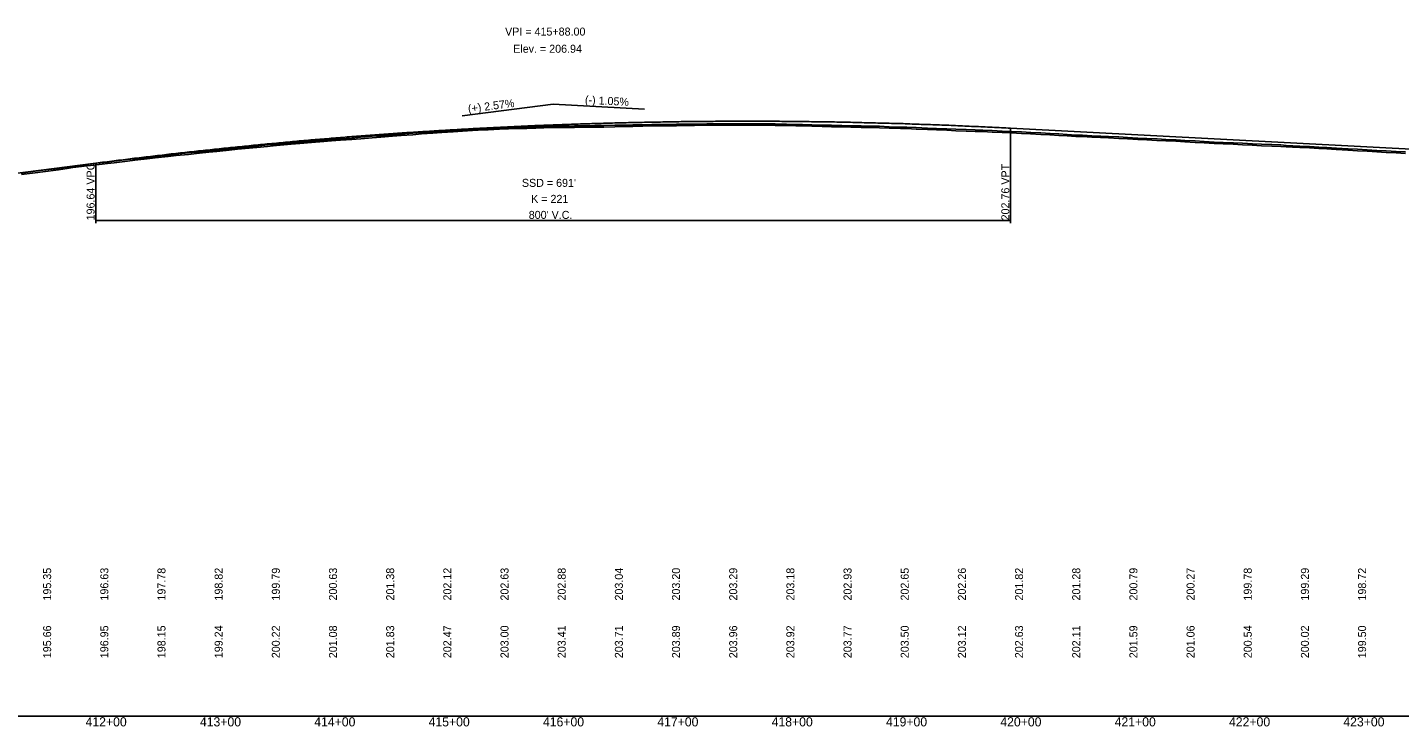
# Model space of a CAD drawing. Extents: x 1838386 to 1955906, y 719739 to 834437.
# Drawn here: x 1919491 to 1920691, y 827954 to 828565 of the extents above; entities that cross this region are included whole.
import ezdxf

# ---------------------------------------------------------------- set-up
doc = ezdxf.new("R2010")
doc.units = 0
for name, color, linetype in [('RD_DDB_GradeTX', 7, 'Continuous'), ('RD_DDB_Profile_EX', 7, 'Continuous'), ('RD_DDB_Profile_Lbl', 7, 'Continuous'), ('RD_DDB_Profile_PR', 7, 'Continuous'), ('RD_DDB_StaTX', 7, 'Continuous'), ('RD_DDB_StripGrade', 7, 'Continuous'), ('RD_DDB_VCLbl', 7, 'Continuous'), ('RD_GPK_Profile_Cell', 7, 'Continuous'), ('RD_Sketch1', 7, 'Continuous')]:
    doc.layers.add(name, color=color, linetype=linetype)

msp = doc.modelspace()

# ---------------------------------------------------------------- linework, layer by layer
at = {"layer": 'RD_DDB_GradeTX'}
for p in [(1919871.7, 828487.3), (1920031, 828493.3)]:
    msp.add_line(p, (1919951.1, 828497.5), dxfattribs=at)
at = {"layer": 'RD_DDB_Profile_EX'}
for points in [[(1919486.2, 828436), (1919500.4, 828438), (1919504.9, 828438.5), (1919518.4, 828440.2), (1919526.1, 828441.4), (1919531.2, 828442.1), (1919543.6, 828443.6), (1919549.3, 828444.3), (1919561.3, 828445.8), (1919567.3, 828446.4), (1919578.9, 828447.8), (1919585.4, 828448.6), (1919596.1, 828449.9), (1919603, 828450.6), (1919614.4, 828451.8), (1919621.3, 828452.6), (1919632.2, 828453.7), (1919639.2, 828454.5), (1919649.9, 828455.5), (1919657.1, 828456.3), (1919667.7, 828457.3), (1919675, 828458.1), (1919685.4, 828459.1), (1919691.9, 828459.8), (1919701.4, 828460.7), (1919706.2, 828461.1), (1919712.5, 828461.7), (1919722.1, 828462.5), (1919729.6, 828463.1), (1919739.7, 828464.1), (1919747.2, 828464.7), (1919757.4, 828465.6), (1919765.1, 828466.1), (1919775.1, 828466.8), (1919782.8, 828467.4), (1919792.9, 828468.2), (1919800.4, 828468.7), (1919810.6, 828469.5), (1919818.2, 828470.1), (1919828.4, 828470.8), (1919836, 828471.5), (1919845.9, 828472.2), (1919853.7, 828472.8), (1919863.6, 828473.4), (1919871.8, 828474), (1919880.6, 828474.5), (1919885.5, 828474.8), (1919894.4, 828475.2), (1919904.1, 828475.7), (1919912, 828475.9), (1919920.8, 828476.2), (1919928.2, 828476.4), (1919936.1, 828476.7), (1919943, 828476.9), (1919952.3, 828477.1), (1919960.5, 828477.2), (1919969.9, 828477.3), (1919978.4, 828477.4), (1919987.6, 828477.5), (1919995.6, 828477.6), (1920005.2, 828477.8), (1920011.3, 828478), (1920020.9, 828478.1), (1920029.6, 828478.3), (1920037.4, 828478.5), (1920045.1, 828478.6), (1920051, 828478.6), (1920059, 828478.7), (1920067.3, 828478.9), (1920074.8, 828479), (1920085.5, 828479.2), (1920093.7, 828479.2), (1920102.7, 828479.3), (1920110.9, 828479.3), (1920119.9, 828479.3), (1920128.1, 828479.2), (1920137.1, 828479.1), (1920145.3, 828479), (1920155.2, 828478.9), (1920163.3, 828478.7), (1920169.3, 828478.5), (1920177.4, 828478.3), (1920186.4, 828478.1), (1920194.6, 828477.9), (1920203.7, 828477.7), (1920211.6, 828477.5), (1920220.6, 828477.3), (1920228.5, 828477.1), (1920236.6, 828476.9), (1920245.1, 828476.6), (1920254.9, 828476.3), (1920260.5, 828476.2), (1920268.6, 828475.8)], [(1920268.6, 828475.8), (1920278.4, 828475.4), (1920286.4, 828475.1), (1920295.3, 828474.8), (1920303.4, 828474.4), (1920312.2, 828474.1), (1920320.3, 828473.8), (1920326.9, 828473.6), (1920335.1, 828473.2), (1920343.8, 828472.8), (1920351.9, 828472.4), (1920360.7, 828472), (1920368.7, 828471.6), (1920377.6, 828471.2), (1920385.6, 828470.7), (1920393.3, 828470.3), (1920400.6, 828469.9), (1920408.3, 828469.4), (1920414.2, 828469.2), (1920422.2, 828468.8), (1920429.9, 828468.4), (1920436.7, 828468.1), (1920445.8, 828467.7), (1920453.5, 828467.3), (1920462.5, 828466.8), (1920470.2, 828466.4), (1920479.2, 828465.9), (1920486.9, 828465.5), (1920495.8, 828465.1), (1920503.6, 828464.7), (1920512.5, 828464.2), (1920520.4, 828463.8), (1920529.3, 828463.3), (1920537.1, 828462.9), (1920545.9, 828462.5), (1920553.9, 828462.1), (1920562.6, 828461.7), (1920570.6, 828461.3), (1920579.7, 828460.9), (1920587.5, 828460.6), (1920592.3, 828460.3), (1920597.8, 828459.9), (1920604.1, 828459.6), (1920612.6, 828459.3), (1920620.8, 828458.8), (1920627.8, 828458.4), (1920636, 828458), (1920646.2, 828457.4), (1920654.5, 828456.9), (1920663, 828456.4), (1920671.4, 828455.9), (1920679.8, 828455.4), (1920688.4, 828455), (1920696.6, 828454.6)]]:
    msp.add_lwpolyline(points, dxfattribs=at)
at = {"layer": 'RD_DDB_Profile_PR'}
for p, q in [((1920351.1, 828476.6), (1920799.1, 828453.2)), ((1919443.1, 828432.1), (1919551.1, 828446))]:
    msp.add_line(p, q, dxfattribs=at)
msp.add_spline([(1919551.1, 828446), (1919567.1, 828448), (1919583.1, 828450), (1919599.1, 828451.9), (1919615.1, 828453.8), (1919631.1, 828455.6), (1919647.1, 828457.3), (1919663.1, 828459), (1919679.1, 828460.6), (1919695.1, 828462.2), (1919711.1, 828463.7), (1919727.1, 828465.2), (1919743.1, 828466.6), (1919759.1, 828467.9), (1919775.1, 828469.2), (1919791.1, 828470.4), (1919807.1, 828471.6), (1919823.1, 828472.7), (1919839.1, 828473.7), (1919855.1, 828474.7), (1919871.1, 828475.6), (1919887.1, 828476.5), (1919903.1, 828477.3), (1919919.1, 828478.1), (1919935.1, 828478.8), (1919951.1, 828479.4), (1919967.1, 828480), (1919983.1, 828480.5), (1919999.1, 828481), (1920015.1, 828481.4), (1920031.1, 828481.7), (1920047.1, 828482), (1920063.1, 828482.3), (1920079.1, 828482.4), (1920095.1, 828482.6), (1920111.1, 828482.6), (1920127.1, 828482.6), (1920143.1, 828482.6), (1920159.1, 828482.5), (1920175.1, 828482.3), (1920191.1, 828482.1), (1920207.1, 828481.8), (1920223.1, 828481.4), (1920239.1, 828481), (1920255.1, 828480.6), (1920271.1, 828480), (1920287.1, 828479.5), (1920303.1, 828478.8), (1920319.1, 828478.1), (1920335.1, 828477.4), (1920351.1, 828476.6)], degree=3, dxfattribs=at)
at = {"layer": 'RD_DDB_VCLbl'}
for p, q in [((1920351.1, 828393.5), (1920351.1, 828476.6)), ((1919551.1, 828393.5), (1919551.1, 828446)), ((1919551.1, 828396), (1920351.1, 828396))]:
    msp.add_line(p, q, dxfattribs=at)
at = {"layer": 'RD_GPK_Profile_Cell'}
msp.add_line((1878363.1, 827962.8), (1926563.1, 827962.8), dxfattribs=at)
at = {"layer": 'RD_Sketch1'}
msp.add_lwpolyline([(1919486, 828437.2), (1919500.2, 828439.2), (1919504.7, 828439.8), (1919518.2, 828441.4), (1919525.9, 828442.6), (1919531, 828443.4), (1919543.5, 828444.9), (1919549.1, 828445.6), (1919561.1, 828447), (1919567.2, 828447.7), (1919578.7, 828449.1), (1919585.2, 828449.9), (1919596, 828451.1), (1919602.8, 828451.9), (1919614.2, 828453.1), (1919621.2, 828453.9), (1919632, 828455), (1919639.1, 828455.7), (1919649.8, 828456.8), (1919657, 828457.5), (1919667.5, 828458.6), (1919674.9, 828459.3), (1919685.3, 828460.3), (1919691.8, 828461), (1919701.3, 828461.9), (1919706.1, 828462.4), (1919712.4, 828462.9), (1919722, 828463.8), (1919729.5, 828464.4), (1919739.6, 828465.3), (1919747.1, 828465.9), (1919757.3, 828466.8), (1919765, 828467.3), (1919775, 828468), (1919782.7, 828468.7), (1919792.8, 828469.5), (1919800.3, 828470), (1919810.5, 828470.8), (1919818.1, 828471.4), (1919828.3, 828472.1), (1919835.9, 828472.7), (1919845.9, 828473.4), (1919853.6, 828474), (1919863.5, 828474.7), (1919871.7, 828475.2), (1919880.6, 828475.8), (1919885.5, 828476), (1919894.4, 828476.4), (1919904.1, 828476.9), (1919912, 828477.2), (1919920.8, 828477.4), (1919928.1, 828477.7), (1919936.1, 828477.9), (1919943, 828478.1), (1919952.3, 828478.3), (1919960.5, 828478.4), (1919969.9, 828478.5), (1919978.3, 828478.7), (1919987.6, 828478.8), (1919995.5, 828478.9), (1920005.1, 828479.1), (1920011.3, 828479.2), (1920020.9, 828479.4), (1920029.6, 828479.5), (1920037.3, 828479.7), (1920045.1, 828479.9), (1920051, 828479.9), (1920059, 828480), (1920067.3, 828480.1), (1920074.8, 828480.2), (1920085.5, 828480.4), (1920093.7, 828480.5), (1920102.7, 828480.5), (1920110.9, 828480.5), (1920119.9, 828480.5), (1920128.1, 828480.5), (1920137.1, 828480.4), (1920145.3, 828480.3), (1920155.2, 828480.1), (1920163.3, 828479.9), (1920169.3, 828479.8), (1920177.4, 828479.5), (1920186.4, 828479.3), (1920194.6, 828479.1), (1920203.7, 828478.9), (1920211.7, 828478.7), (1920220.6, 828478.5), (1920228.5, 828478.3), (1920236.6, 828478.2), (1920245.1, 828477.9), (1920255, 828477.6), (1920260.5, 828477.4), (1920268.7, 828477.1), (1920278.5, 828476.6), (1920286.5, 828476.3), (1920295.4, 828476), (1920303.4, 828475.7), (1920312.2, 828475.4), (1920320.3, 828475.1), (1920327, 828474.9), (1920335.1, 828474.5), (1920343.8, 828474.1), (1920351.9, 828473.7), (1920360.7, 828473.3), (1920368.8, 828472.9), (1920377.7, 828472.4), (1920385.7, 828472), (1920393.3, 828471.6), (1920400.7, 828471.1), (1920408.3, 828470.6), (1920414.2, 828470.4), (1920422.3, 828470), (1920430, 828469.6), (1920436.8, 828469.3), (1920445.9, 828468.9), (1920453.5, 828468.5), (1920462.6, 828468), (1920470.3, 828467.7), (1920479.3, 828467.2), (1920487, 828466.8), (1920495.9, 828466.3), (1920503.7, 828465.9), (1920512.6, 828465.4), (1920520.5, 828465), (1920529.3, 828464.5), (1920537.2, 828464.2), (1920546, 828463.8), (1920553.9, 828463.4), (1920562.7, 828463), (1920570.7, 828462.6), (1920579.7, 828462.2), (1920587.6, 828461.9), (1920592.3, 828461.5), (1920597.9, 828461.2), (1920604.1, 828460.9), (1920612.7, 828460.5), (1920620.9, 828460.1), (1920627.8, 828459.7), (1920636.1, 828459.2), (1920646.3, 828458.6), (1920654.6, 828458.1), (1920663.1, 828457.6), (1920671.5, 828457.1), (1920679.8, 828456.7), (1920688.4, 828456.3), (1920696.6, 828455.8)], dxfattribs=at)

# ---------------------------------------------------------------- texts
at = {"layer": 'RD_DDB_GradeTX'}
for s, rotation, p in [('(-) 1.05%', 357.008, (1919978.8, 828498)), ('(+) 2.57%', 7.3335, (1919877.1, 828490))]:
    msp.add_text(s, height=7, rotation=rotation, dxfattribs=at).set_placement(p)
at = {"layer": 'RD_DDB_Profile_Lbl'}
for s, p in [('VPI = 415+88.00', (1919909.1, 828557.5)), ('Elev. = 206.94', (1919916.2, 828542.5))]:
    msp.add_text(s, height=7, dxfattribs=at).set_placement(p)
at = {"layer": 'RD_DDB_StaTX'}
for s, p in [('412+00', (1919542.2, 827953.8)), ('413+00', (1919642.2, 827953.8)), ('414+00', (1919742.2, 827953.8)), ('415+00', (1919842.2, 827953.8)), ('416+00', (1919942.2, 827953.8)), ('417+00', (1920042.2, 827953.8)), ('418+00', (1920142.2, 827953.8)), ('419+00', (1920242.2, 827953.8)), ('420+00', (1920342.2, 827953.8)), ('421+00', (1920442.2, 827953.8)), ('422+00', (1920542.2, 827953.8)), ('423+00', (1920642.2, 827953.8))]:
    msp.add_text(s, height=8, dxfattribs=at).set_placement(p)
at = {"layer": 'RD_DDB_StripGrade'}
for s, p in [('196.64 VPC', (1919550.1, 828396)), ('202.76 VPT', (1920350.1, 828396)), ('195.35', (1919512.1, 828063.8)), ('196.63', (1919562.1, 828063.8)), ('197.78', (1919612.1, 828063.8)), ('198.82', (1919662.1, 828063.8)), ('199.79', (1919712.1, 828063.8)), ('200.63', (1919762.1, 828063.8)), ('201.38', (1919812.1, 828063.8)), ('202.12', (1919862.1, 828063.8)), ('202.63', (1919912.1, 828063.8)), ('202.88', (1919962.1, 828063.8)), ('203.04', (1920012.1, 828063.8)), ('203.20', (1920062.1, 828063.8)), ('203.29', (1920112.1, 828063.8)), ('203.18', (1920162.1, 828063.8)), ('202.93', (1920212.1, 828063.8)), ('202.65', (1920262.1, 828063.8)), ('202.26', (1920312.1, 828063.8)), ('201.82', (1920362.1, 828063.8)), ('201.28', (1920412.1, 828063.8)), ('200.79', (1920462.1, 828063.8)), ('200.27', (1920512.1, 828063.8)), ('199.78', (1920562.1, 828063.8)), ('199.29', (1920612.1, 828063.8)), ('198.72', (1920662.1, 828063.8)), ('195.66', (1919512.1, 828013.4)), ('196.95', (1919562.1, 828013.4)), ('198.15', (1919612.1, 828013.4)), ('199.24', (1919662.1, 828013.4)), ('200.22', (1919712.1, 828013.4)), ('201.08', (1919762.1, 828013.4)), ('201.83', (1919812.1, 828013.4)), ('202.47', (1919862.1, 828013.4)), ('203.00', (1919912.1, 828013.4)), ('203.41', (1919962.1, 828013.4)), ('203.71', (1920012.1, 828013.4)), ('203.89', (1920062.1, 828013.4)), ('203.96', (1920112.1, 828013.4)), ('203.92', (1920162.1, 828013.4)), ('203.77', (1920212.1, 828013.4)), ('203.50', (1920262.1, 828013.4)), ('203.12', (1920312.1, 828013.4)), ('202.63', (1920362.1, 828013.4)), ('202.11', (1920412.1, 828013.4)), ('201.59', (1920462.1, 828013.4)), ('201.06', (1920512.1, 828013.4)), ('200.54', (1920562.1, 828013.4)), ('200.02', (1920612.1, 828013.4)), ('199.50', (1920662.1, 828013.4))]:
    msp.add_text(s, height=7, rotation=90, dxfattribs=at).set_placement(p)
at = {"layer": 'RD_DDB_VCLbl'}
for s, p in [("SSD = 691'", (1919923.8, 828425.3)), ('K = 221', (1919931.9, 828411.3)), ("800' V.C.", (1919929.8, 828397.3))]:
    msp.add_text(s, height=7, dxfattribs=at).set_placement(p)

doc.saveas('drawing.dxf')
